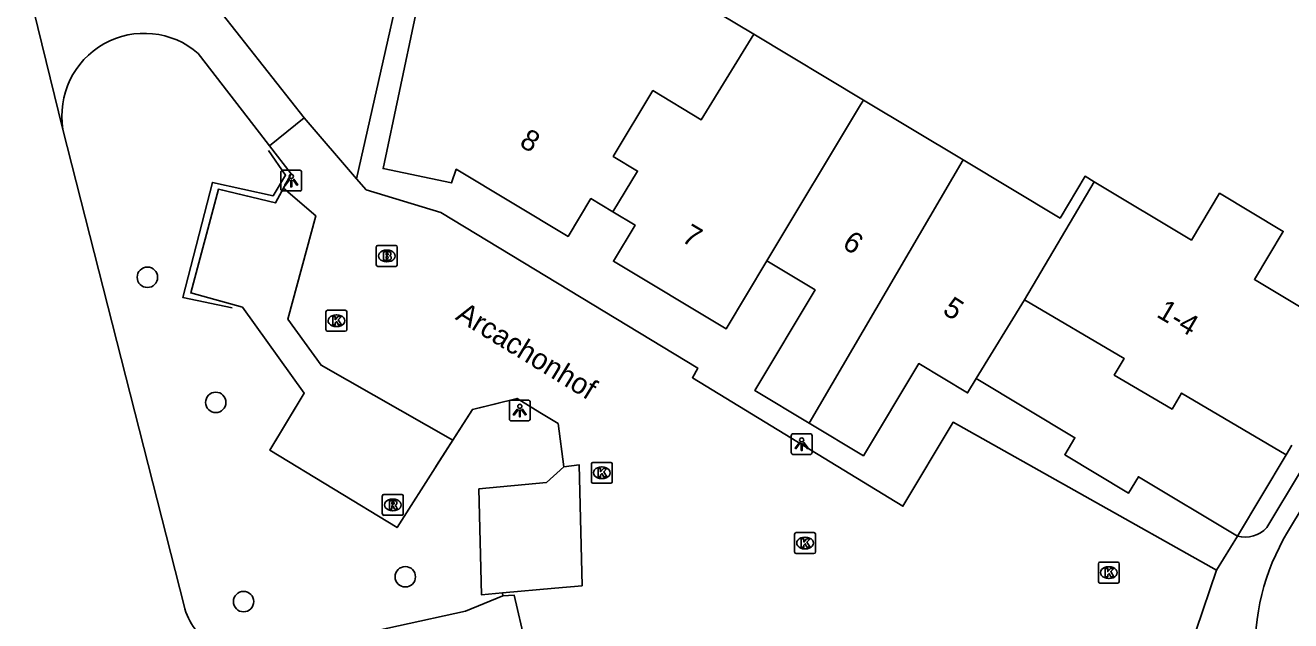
# Model space of a CAD drawing. Extents: x 158461 to 159795, y 387220 to 388672.
# Drawn here: x 159148.5 to 159209.1, y 388153.3 to 388181.8 of the extents above; entities that cross this region are included whole.
import ezdxf

# ---------------------------------------------------------------- set-up
doc = ezdxf.new("R2010")
doc.units = 0
for name, color, linetype in [('IMGEO_Boom', 7, 'Continuous'), ('IMGEO_Brandkraan', 7, 'Continuous'), ('IMGEO_Groenvoorziening', 7, 'Continuous'), ('IMGEO_Kolk', 7, 'Continuous'), ('IMGEO_Lichtpunt', 7, 'Continuous'), ('IMGEO_Muur', 7, 'Continuous'), ('IMGEO_Openbare_ruimte_label', 7, 'Continuous'), ('IMGEO_Pand', 7, 'Continuous'), ('IMGEO_Pand_nummerreeks', 7, 'Continuous'), ('IMGEO_Pand_overbouw', 7, 'Continuous'), ('IMGEO_Parkeervlak_open', 7, 'Continuous'), ('IMGEO_Rijbaan_lokaal_open', 7, 'Continuous'), ('IMGEO_Rioolput', 7, 'Continuous'), ('IMGEO_Verkeerseiland_open', 7, 'Continuous'), ('IMGEO_Voetpad_gesloten', 7, 'Continuous'), ('IMGEO_Voetpad_open', 7, 'Continuous')]:
    doc.layers.add(name, color=color, linetype=linetype)

msp = doc.modelspace()

# ---------------------------------------------------------------- linework, layer by layer
at = {"layer": 'IMGEO_Boom'}
for centre in [(159154.361, 388169.734), (159157.637, 388163.741), (159166.718, 388155.388), (159158.969, 388154.199)]:
    msp.add_circle(centre, 0.489, dxfattribs=at)
at = {"layer": 'IMGEO_Brandkraan'}
for p, q in [((159165.329, 388170.33), (159165.329, 388171.182)), ((159165.404, 388171.256), (159166.256, 388171.256)), ((159166.33, 388171.182), (159166.33, 388170.33)), ((159165.84, 388170.476), (159165.815, 388170.476)), ((159165.817, 388171.036), (159165.842, 388171.036)), ((159166.256, 388170.256), (159165.404, 388170.256))]:
    msp.add_line(p, q, dxfattribs=at)
for points in [[(159165.329, 388170.33), (159165.329, 388171.182)], [(159165.404, 388171.256), (159166.256, 388171.256)], [(159166.33, 388171.182), (159166.33, 388170.33)], [(159165.677, 388170.956), (159165.677, 388170.556), (159165.89, 388170.556)], [(159165.908, 388170.956), (159165.677, 388170.956)], [(159165.856, 388170.875), (159165.802, 388170.875), (159165.802, 388170.799)], [(159165.802, 388170.799), (159165.855, 388170.799)], [(159165.864, 388170.723), (159165.802, 388170.723), (159165.802, 388170.642)], [(159165.802, 388170.642), (159165.864, 388170.642)], [(159166.256, 388170.256), (159165.404, 388170.256)]]:
    msp.add_lwpolyline(points, dxfattribs=at)
for centre, radius, start, end in [((159165.406, 388171.18), 0.0765, 91.55205, 178.44795), ((159165.406, 388171.18), 0.0765, 91.55205, 178.44795), ((159166.254, 388171.18), 0.0765, 1.55205, 88.44795), ((159166.254, 388171.18), 0.0765, 1.55205, 88.44795), ((159165.857, 388170.837), 0.0379, 267.82845, 90.93552), ((159165.865, 388170.682), 0.0404, 269.87594, 90.50774), ((159165.896, 388170.807), 0.251, 268.66757, 293.53466), ((159165.912, 388170.811), 0.145, 59.4692, 91.53667), ((159165.937, 388170.858), 0.0922, 285.51372, 58.15012), ((159165.942, 388170.666), 0.105, 301.31148, 78.98903), ((159165.406, 388170.332), 0.0765, 181.55205, 268.44795), ((159165.406, 388170.332), 0.0765, 181.55205, 268.44795), ((159166.254, 388170.332), 0.0765, 271.55205, 358.44795), ((159166.254, 388170.332), 0.0765, 271.55205, 358.44795)]:
    msp.add_arc(centre, radius, start, end, dxfattribs=at)
for centre, major_axis, ratio, start_param, end_param in [((159165.816, 388170.756), (-0.387, 0.002), 0.722429, 4.712389, 7.853982), ((159165.841, 388170.756), (-0.39, 0.002), 0.717154, 1.570796, 4.712389)]:
    msp.add_ellipse(centre, major_axis=major_axis, ratio=ratio, start_param=start_param, end_param=end_param, dxfattribs=at)
at = {"layer": 'IMGEO_Groenvoorziening'}
msp.add_lwpolyline([(159162.752, 388213.827), (159161.061, 388213.783), (159161.118, 388212.077), (159161.301, 388206.638), (159161.74, 388189.768), (159167.643, 388189.859), (159167.691, 388189.097), (159164.386, 388174.457)], dxfattribs=at)
at = {"layer": 'IMGEO_Kolk'}
for p, q in [((159162.917, 388167.226), (159162.917, 388168.078)), ((159162.992, 388168.152), (159163.844, 388168.152)), ((159163.918, 388168.078), (159163.918, 388167.226)), ((159163.405, 388167.932), (159163.43, 388167.932)), ((159163.844, 388167.152), (159162.992, 388167.152)), ((159163.428, 388167.372), (159163.403, 388167.372)), ((159175.633, 388159.942), (159175.633, 388160.794)), ((159175.708, 388160.868), (159176.56, 388160.868)), ((159176.634, 388160.794), (159176.634, 388159.942)), ((159176.121, 388160.648), (159176.146, 388160.648)), ((159176.56, 388159.868), (159175.708, 388159.868)), ((159176.144, 388160.088), (159176.119, 388160.088)), ((159185.369, 388156.577), (159185.369, 388157.429)), ((159185.444, 388157.503), (159186.296, 388157.503)), ((159185.857, 388157.283), (159185.882, 388157.283)), ((159186.37, 388157.429), (159186.37, 388156.577)), ((159185.88, 388156.723), (159185.855, 388156.723)), ((159186.296, 388156.503), (159185.444, 388156.503)), ((159199.924, 388155.162), (159199.924, 388156.014)), ((159199.999, 388156.088), (159200.851, 388156.088)), ((159200.925, 388156.014), (159200.925, 388155.162)), ((159200.435, 388155.308), (159200.41, 388155.308)), ((159200.412, 388155.868), (159200.437, 388155.868)), ((159200.851, 388155.088), (159199.999, 388155.088))]:
    msp.add_line(p, q, dxfattribs=at)
for points in [[(159162.917, 388167.226), (159162.917, 388168.078)], [(159162.992, 388168.152), (159163.844, 388168.152)], [(159163.918, 388168.078), (159163.918, 388167.226)], [(159163.238, 388167.852), (159163.361, 388167.852), (159163.361, 388167.701), (159163.491, 388167.852), (159163.655, 388167.852), (159163.509, 388167.701), (159163.662, 388167.452), (159163.51, 388167.452), (159163.425, 388167.616), (159163.361, 388167.549), (159163.361, 388167.452), (159163.238, 388167.452), (159163.238, 388167.852)], [(159163.844, 388167.152), (159162.992, 388167.152)], [(159175.633, 388159.942), (159175.633, 388160.794)], [(159175.708, 388160.868), (159176.56, 388160.868)], [(159176.634, 388160.794), (159176.634, 388159.942)], [(159175.954, 388160.568), (159176.077, 388160.568), (159176.077, 388160.417), (159176.207, 388160.568), (159176.371, 388160.568), (159176.225, 388160.417), (159176.378, 388160.168), (159176.226, 388160.168), (159176.141, 388160.332), (159176.077, 388160.265), (159176.077, 388160.168), (159175.954, 388160.168), (159175.954, 388160.568)], [(159176.56, 388159.868), (159175.708, 388159.868)], [(159185.369, 388156.577), (159185.369, 388157.429)], [(159185.444, 388157.503), (159186.296, 388157.503)], [(159185.69, 388157.203), (159185.813, 388157.203), (159185.813, 388157.052), (159185.943, 388157.203), (159186.107, 388157.203), (159185.961, 388157.052), (159186.114, 388156.803), (159185.962, 388156.803), (159185.877, 388156.967), (159185.813, 388156.9), (159185.813, 388156.803), (159185.69, 388156.803), (159185.69, 388157.203)], [(159186.37, 388157.429), (159186.37, 388156.577)], [(159186.296, 388156.503), (159185.444, 388156.503)], [(159199.924, 388155.162), (159199.924, 388156.014)], [(159199.999, 388156.088), (159200.851, 388156.088)], [(159200.925, 388156.014), (159200.925, 388155.162)], [(159200.245, 388155.788), (159200.368, 388155.788), (159200.368, 388155.637), (159200.498, 388155.788), (159200.662, 388155.788), (159200.516, 388155.637), (159200.669, 388155.388), (159200.517, 388155.388), (159200.432, 388155.552), (159200.368, 388155.485), (159200.368, 388155.388), (159200.245, 388155.388), (159200.245, 388155.788)], [(159200.851, 388155.088), (159199.999, 388155.088)]]:
    msp.add_lwpolyline(points, dxfattribs=at)
for centre, start, end in [((159162.994, 388168.076), 91.55205, 178.44795), ((159162.994, 388168.076), 91.55205, 178.44795), ((159163.842, 388168.076), 1.55205, 88.44795), ((159163.842, 388168.076), 1.55205, 88.44795), ((159162.994, 388167.228), 181.55205, 268.44795), ((159162.994, 388167.228), 181.55205, 268.44795), ((159163.842, 388167.228), 271.55205, 358.44795), ((159163.842, 388167.228), 271.55205, 358.44795), ((159175.71, 388160.792), 91.55205, 178.44795), ((159175.71, 388160.792), 91.55205, 178.44795), ((159176.558, 388160.792), 1.55205, 88.44795), ((159176.558, 388160.792), 1.55205, 88.44795), ((159175.71, 388159.944), 181.55205, 268.44795), ((159175.71, 388159.944), 181.55205, 268.44795), ((159176.558, 388159.944), 271.55205, 358.44795), ((159176.558, 388159.944), 271.55205, 358.44795), ((159185.446, 388157.427), 91.55205, 178.44795), ((159185.446, 388157.427), 91.55205, 178.44795), ((159186.294, 388157.427), 1.55205, 88.44795), ((159186.294, 388157.427), 1.55205, 88.44795), ((159185.446, 388156.579), 181.55205, 268.44795), ((159185.446, 388156.579), 181.55205, 268.44795), ((159186.294, 388156.579), 271.55205, 358.44795), ((159186.294, 388156.579), 271.55205, 358.44795), ((159200.001, 388156.012), 91.55205, 178.44795), ((159200.001, 388156.012), 91.55205, 178.44795), ((159200.849, 388156.012), 1.55205, 88.44795), ((159200.849, 388156.012), 1.55205, 88.44795), ((159200.001, 388155.164), 181.55205, 268.44795), ((159200.001, 388155.164), 181.55205, 268.44795), ((159200.849, 388155.164), 271.55205, 358.44795), ((159200.849, 388155.164), 271.55205, 358.44795)]:
    msp.add_arc(centre, 0.0765, start, end, dxfattribs=at)
for centre, major_axis, ratio, start_param, end_param in [((159163.404, 388167.652), (-0.387, 0.002), 0.722429, 4.712389, 7.853982), ((159163.429, 388167.652), (-0.39, 0.002), 0.717154, 1.570796, 4.712389), ((159176.12, 388160.368), (-0.387, 0.002), 0.722429, 4.712389, 7.853982), ((159176.145, 388160.368), (-0.39, 0.002), 0.717154, 1.570796, 4.712389), ((159185.856, 388157.003), (-0.387, 0.002), 0.722429, 4.712389, 7.853982), ((159185.881, 388157.003), (-0.39, 0.002), 0.717154, 1.570796, 4.712389), ((159200.411, 388155.588), (-0.387, 0.002), 0.722429, 4.712389, 7.853982), ((159200.436, 388155.588), (-0.39, 0.002), 0.717154, 1.570796, 4.712389)]:
    msp.add_ellipse(centre, major_axis=major_axis, ratio=ratio, start_param=start_param, end_param=end_param, dxfattribs=at)
at = {"layer": 'IMGEO_Lichtpunt'}
for p, q in [((159160.755, 388174.769), (159160.755, 388173.962)), ((159160.755, 388174.769), (159160.755, 388173.962)), ((159161.657, 388174.864), (159160.849, 388174.864)), ((159161.657, 388174.864), (159160.849, 388174.864)), ((159161.751, 388173.962), (159161.751, 388174.769)), ((159161.751, 388173.962), (159161.751, 388174.769)), ((159160.849, 388173.868), (159161.657, 388173.868)), ((159160.849, 388173.868), (159161.657, 388173.868)), ((159172.607, 388163.852), (159171.799, 388163.852)), ((159172.607, 388163.852), (159171.799, 388163.852)), ((159171.705, 388163.757), (159171.705, 388162.95)), ((159171.705, 388163.757), (159171.705, 388162.95)), ((159172.701, 388162.95), (159172.701, 388163.757)), ((159172.701, 388162.95), (159172.701, 388163.757)), ((159171.799, 388162.856), (159172.607, 388162.856)), ((159171.799, 388162.856), (159172.607, 388162.856)), ((159185.209, 388162.146), (159185.209, 388161.339)), ((159185.209, 388162.146), (159185.209, 388161.339)), ((159186.111, 388162.241), (159185.303, 388162.241)), ((159186.111, 388162.241), (159185.303, 388162.241)), ((159186.205, 388161.339), (159186.205, 388162.146)), ((159186.205, 388161.339), (159186.205, 388162.146)), ((159185.303, 388161.245), (159186.111, 388161.245)), ((159185.303, 388161.245), (159186.111, 388161.245))]:
    msp.add_line(p, q, dxfattribs=at)
for points in [[(159161.129, 388174.433), (159161.168, 388174.405), (159160.98, 388174.143), (159160.942, 388174.17), (159161.129, 388174.433)], [(159161.231, 388174.385), (159161.278, 388174.385), (159161.278, 388174.063), (159161.231, 388174.063), (159161.231, 388174.385)], [(159161.341, 388174.405), (159161.379, 388174.432), (159161.566, 388174.17), (159161.527, 388174.142), (159161.341, 388174.405)], [(159172.079, 388163.421), (159172.118, 388163.393), (159171.93, 388163.131), (159171.892, 388163.158), (159172.079, 388163.421)], [(159172.181, 388163.373), (159172.228, 388163.373), (159172.228, 388163.051), (159172.181, 388163.051), (159172.181, 388163.373)], [(159172.291, 388163.393), (159172.329, 388163.42), (159172.516, 388163.158), (159172.477, 388163.13), (159172.291, 388163.393)], [(159185.583, 388161.81), (159185.622, 388161.782), (159185.434, 388161.52), (159185.396, 388161.547), (159185.583, 388161.81)], [(159185.685, 388161.762), (159185.732, 388161.762), (159185.732, 388161.44), (159185.685, 388161.44), (159185.685, 388161.762)], [(159185.795, 388161.782), (159185.833, 388161.809), (159186.02, 388161.547), (159185.981, 388161.519), (159185.795, 388161.782)]]:
    msp.add_lwpolyline(points, dxfattribs=at)
for centre in [(159161.254, 388174.567), (159172.204, 388163.555), (159185.708, 388161.944)]:
    msp.add_circle(centre, 0.0994, dxfattribs=at)
for centre, start, end in [((159160.849, 388174.769), 90, 180), ((159160.849, 388174.769), 90, 180), ((159161.657, 388174.769), 0, 90), ((159161.657, 388174.769), 0, 90), ((159160.849, 388173.962), 180, 270), ((159160.849, 388173.962), 180, 270), ((159161.657, 388173.962), 270, 0), ((159161.657, 388173.962), 270, 360), ((159171.799, 388163.757), 90, 180), ((159171.799, 388163.757), 90, 180), ((159172.607, 388163.757), 0, 90), ((159172.607, 388163.757), 0, 90), ((159171.799, 388162.95), 180, 270), ((159171.799, 388162.95), 180, 270), ((159172.607, 388162.95), 270, 0), ((159172.607, 388162.95), 270, 360), ((159185.303, 388162.146), 90, 180), ((159185.303, 388162.146), 90, 180), ((159186.111, 388162.146), 0, 90), ((159186.111, 388162.146), 0, 90), ((159185.303, 388161.339), 180, 270), ((159185.303, 388161.339), 180, 270), ((159186.111, 388161.339), 270, 0), ((159186.111, 388161.339), 270, 360)]:
    msp.add_arc(centre, 0.0946, start, end, dxfattribs=at)
at = {"layer": 'IMGEO_Muur'}
for points in [[(159160.234, 388161.449), (159161.876, 388164.184), (159158.915, 388168.306), (159156.437, 388168.989), (159157.764, 388173.952), (159160.5, 388173.299), (159161.253, 388174.692), (159160.212, 388176.039)], [(159160.169, 388175.808), (159160.982, 388174.63), (159160.385, 388173.634), (159157.48, 388174.281), (159156.052, 388168.77), (159158.426, 388168.272)], [(159171.182, 388163.711), (159169.93, 388163.403), (159168.185, 388160.663)]]:
    msp.add_lwpolyline(points, dxfattribs=at)
at = {"layer": 'IMGEO_Pand'}
for points in [[(159183.409, 388181.376), (159175.784, 388185.953), (159173.777, 388182.61), (159167.999, 388186.079), (159165.654, 388174.938), (159168.924, 388174.258), (159169.156, 388174.909), (159174.52, 388171.69), (159175.608, 388173.504), (159176.668, 388172.868)], [(159183.409, 388181.376), (159180.899, 388177.277), (159178.581, 388178.674), (159176.682, 388175.523), (159177.846, 388174.821), (159176.668, 388172.868)], [(159188.667, 388178.22), (159183.409, 388181.376)], [(159188.667, 388178.22), (159188.529, 388177.99), (159184.042, 388170.517)], [(159193.441, 388175.355), (159188.667, 388178.22)], [(159186.067, 388162.747), (159193.441, 388175.355)], [(159199.718, 388174.312), (159199.287, 388174.571), (159198.085, 388172.568), (159193.441, 388175.355)], [(159196.38, 388168.656), (159199.718, 388174.312)], [(159212.227, 388166.737), (159207.398, 388169.636), (159208.777, 388171.933), (159205.729, 388173.762), (159204.38, 388171.514), (159199.718, 388174.312)], [(159176.668, 388172.868), (159177.727, 388172.232), (159176.689, 388170.501), (159182.087, 388167.261), (159184.042, 388170.517)], [(159184.042, 388170.517), (159186.348, 388169.133), (159183.456, 388164.315), (159186.067, 388162.747)], [(159186.067, 388162.747), (159188.668, 388161.186), (159191.319, 388165.601), (159193.657, 388164.198), (159194.075, 388164.883), (159196.38, 388168.656)], [(159196.38, 388168.656), (159201.152, 388165.847), (159200.685, 388165.053), (159203.458, 388163.421), (159203.91, 388164.189), (159208.926, 388161.237)], [(159209.195, 388161.685), (159208.926, 388161.237)]]:
    msp.add_lwpolyline(points, dxfattribs=at)
at = {"layer": 'IMGEO_Pand_overbouw'}
msp.add_lwpolyline([(159208.926, 388161.237), (159203.91, 388164.189), (159203.458, 388163.421), (159200.685, 388165.053), (159201.152, 388165.847), (159196.38, 388168.656), (159194.075, 388164.883), (159198.797, 388162.049), (159198.308, 388161.234), (159201.373, 388159.394), (159201.842, 388160.177), (159206.582, 388157.332)], close=True, dxfattribs=at)
at = {"layer": 'IMGEO_Parkeervlak_open'}
for points in [[(159168.991, 388161.928), (159168.265, 388160.789), (159166.325, 388157.743), (159160.234, 388161.449), (159160.694, 388162.215), (159161.876, 388164.184), (159158.915, 388168.306), (159157.298, 388168.752), (159156.437, 388168.989), (159157.764, 388173.952), (159158.633, 388173.745), (159160.5, 388173.299), (159160.882, 388174.006)], [(159171.382, 388154.621), (159170.368, 388154.53), (159170.245, 388159.596), (159173.483, 388159.911), (159174.314, 388160.659)]]:
    msp.add_lwpolyline(points, dxfattribs=at)
at = {"layer": 'IMGEO_Rijbaan_lokaal_open'}
for points in [[(159208.986, 388157.522), (159218.661, 388173.591), (159221.796, 388178.752), (159222.908, 388180.379), (159226.414, 388185.719), (159228.217, 388188.284), (159230.82, 388191.957), (159232.222, 388193.943), (159234.255, 388197.027), (159237.201, 388201.629), (159245.384, 388214.25)], [(159160.212, 388176.039), (159161.875, 388177.373)], [(159164.386, 388174.457), (159161.875, 388177.373)], [(159160.882, 388174.006), (159161.253, 388174.692), (159160.212, 388176.039)], [(159164.386, 388174.457), (159164.848, 388173.921), (159168.415, 388172.831), (159180.726, 388165.384), (159180.475, 388164.925), (159190.559, 388158.766), (159192.964, 388162.789), (159205.584, 388155.705)], [(159168.991, 388161.928), (159162.679, 388165.522), (159161.091, 388167.732), (159162.435, 388172.673), (159160.882, 388174.006)], [(159174.314, 388160.659), (159174.037, 388162.727), (159173.162, 388163.262), (159172.07, 388163.929), (159169.93, 388163.403), (159168.991, 388161.928)], [(159171.382, 388154.621), (159173.876, 388154.844), (159175.187, 388154.962), (159175.046, 388160.757), (159174.314, 388160.659)], [(159207.997, 388157.749), (159209.608, 388160.432)], [(159206.582, 388157.332), (159205.584, 388155.705)], [(159205.584, 388155.705), (159203.628, 388149.964)], [(159171.392, 388154.47), (159171.382, 388154.621)], [(159172.453, 388152.238), (159171.937, 388154.5), (159171.392, 388154.47)]]:
    msp.add_lwpolyline(points, dxfattribs=at)
for centre, radius, start, end in [((159206.947, 388158.702), 1.418, 255.07558, 317.76487), ((159218.224, 388151.961), 10.783, 148.95186, 183.38065)]:
    msp.add_arc(centre, radius, start, end, dxfattribs=at)
at = {"layer": 'IMGEO_Rioolput'}
for p, q in [((159165.617, 388158.406), (159165.617, 388159.258)), ((159165.692, 388159.332), (159166.544, 388159.332)), ((159166.105, 388159.112), (159166.13, 388159.112)), ((159166.618, 388159.258), (159166.618, 388158.406)), ((159166.128, 388158.552), (159166.103, 388158.552)), ((159166.544, 388158.332), (159165.692, 388158.332))]:
    msp.add_line(p, q, dxfattribs=at)
for points in [[(159165.617, 388158.406), (159165.617, 388159.258)], [(159165.692, 388159.332), (159166.544, 388159.332)], [(159166.206, 388159.03), (159165.954, 388159.032), (159165.954, 388158.632)], [(159166.132, 388158.951), (159166.078, 388158.951), (159166.078, 388158.87)], [(159166.618, 388159.258), (159166.618, 388158.406)], [(159165.954, 388158.632), (159166.078, 388158.632), (159166.078, 388158.794), (159166.089, 388158.794)], [(159166.078, 388158.87), (159166.13, 388158.87)], [(159166.136, 388158.765), (159166.207, 388158.632), (159166.347, 388158.632), (159166.282, 388158.758)], [(159166.544, 388158.332), (159165.692, 388158.332)]]:
    msp.add_lwpolyline(points, dxfattribs=at)
for centre, radius, start, end in [((159165.694, 388159.256), 0.0765, 91.55205, 178.44795), ((159165.694, 388159.256), 0.0765, 91.55205, 178.44795), ((159166.138, 388158.855), 0.0964, 77.00612, 93.18647), ((159166.152, 388158.912), 0.0378, 276.66336, 79.67722), ((159166.205, 388158.92), 0.109, 350.36119, 89.41601), ((159166.542, 388159.256), 0.0765, 1.55205, 88.44795), ((159166.542, 388159.256), 0.0765, 1.55205, 88.44795), ((159165.694, 388158.408), 0.0765, 181.55205, 268.44795), ((159165.694, 388158.408), 0.0765, 181.55205, 268.44795), ((159166.088, 388158.741), 0.0533, 26.02933, 88.69889), ((159166.114, 388159.059), 0.19, 274.7715, 282.96867), ((159166.203, 388158.92), 0.112, 277.58423, 350.98172), ((159166.187, 388158.705), 0.108, 29.51342, 73.79051), ((159166.542, 388158.408), 0.0765, 271.55205, 358.44795), ((159166.542, 388158.408), 0.0765, 271.55205, 358.44795)]:
    msp.add_arc(centre, radius, start, end, dxfattribs=at)
for centre, major_axis, ratio, start_param, end_param in [((159166.104, 388158.832), (-0.387, 0.002), 0.722429, 4.712389, 7.853982), ((159166.129, 388158.832), (-0.39, 0.002), 0.717154, 1.570796, 4.712389)]:
    msp.add_ellipse(centre, major_axis=major_axis, ratio=ratio, start_param=start_param, end_param=end_param, dxfattribs=at)
at = {"layer": 'IMGEO_Verkeerseiland_open'}
msp.add_lwpolyline([(159208.926, 388161.237), (159206.582, 388157.332)], dxfattribs=at)
at = {"layer": 'IMGEO_Voetpad_gesloten'}
for points in [[(159161.875, 388177.373), (159157.936, 388182.351), (159154.004, 388187.948), (159148.585, 388196.85)], [(159150.316, 388176.818), (159148.512, 388184.19)], [(159160.212, 388176.039), (159159.737, 388176.654), (159156.799, 388180.456)], [(159159.964, 388151.628), (159169.605, 388153.747), (159171.392, 388154.47)]]:
    msp.add_lwpolyline(points, dxfattribs=at)
msp.add_arc((159154.212, 388177.471), 3.95, 49.0835, 189.51529, dxfattribs=at)
at = {"layer": 'IMGEO_Voetpad_open'}
msp.add_lwpolyline([(159156.116, 388154.001), (159150.316, 388176.818)], dxfattribs=at)
msp.add_arc((159159.269, 388154.805), 3.253, 194.30068, 238.32068, dxfattribs=at)

# ---------------------------------------------------------------- texts
at = {"layer": 'IMGEO_Openbare_ruimte_label'}
msp.add_text('Arcachonhof', height=1, rotation=328.58402, dxfattribs=at).set_placement((159169.075, 388167.746))
at = {"layer": 'IMGEO_Pand_nummerreeks'}
for s, rotation, p in [('8', 329.39794, (159172.132, 388176.049)), ('7', 329.39794, (159179.901, 388171.483)), ('6', 326.68972, (159187.6, 388171.195)), ('5', 326.68972, (159192.408, 388168.035)), ('1-4', 329.40231, (159202.66, 388167.869))]:
    msp.add_text(s, height=1, rotation=rotation, dxfattribs=at).set_placement(p)

doc.saveas('drawing.dxf')
